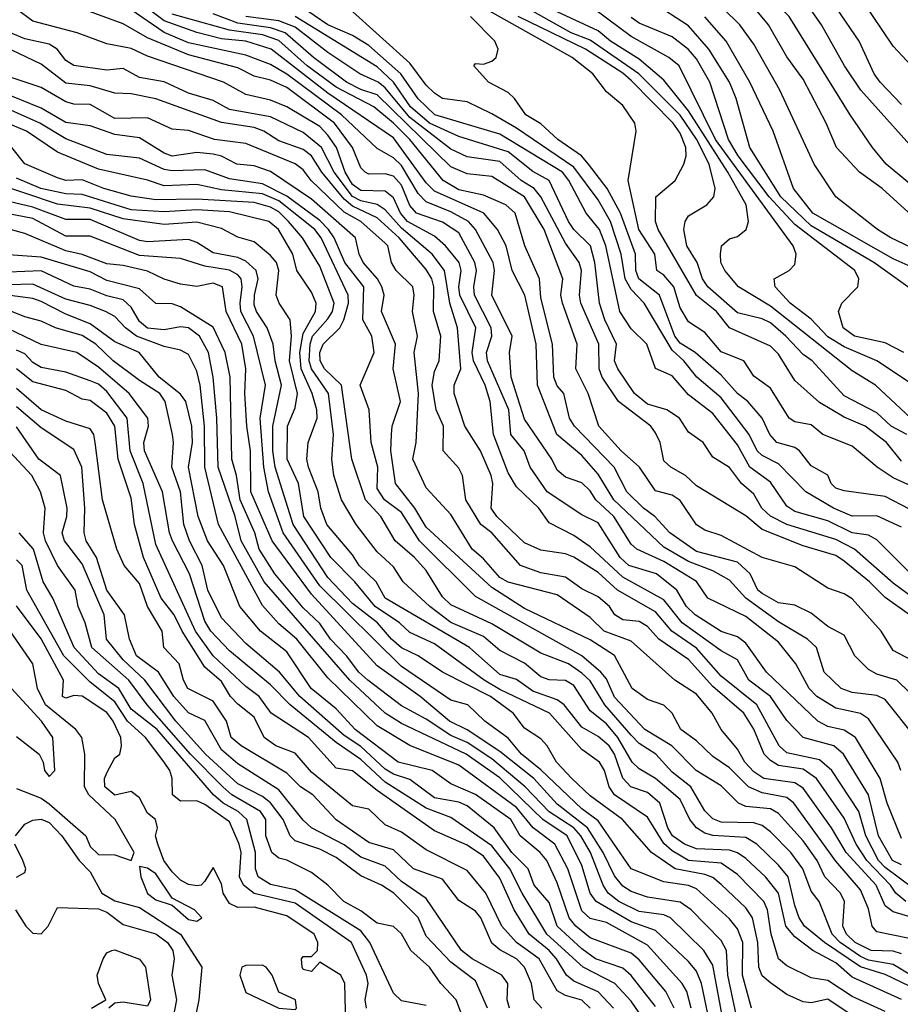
# Model space of a CAD drawing. Header units: metres. Extents: x -51132 to -49532, y -231222 to -229437.
# Tile 288 of 656: x -50648 to -50595, y -230324 to -230264. Entities that reach past the tile are written whole.
import ezdxf

# ---------------------------------------------------------------- set-up
doc = ezdxf.new("R2010")
doc.units = ezdxf.units.M
for name, color, linetype in [('CONTOUR_HALF', 8, 'Continuous'), ('CONTOUR_INDEX', 1, 'Continuous'), ('CONTOUR_INTER', 3, 'Continuous')]:
    doc.layers.add(name, color=color, linetype=linetype)

msp = doc.modelspace()

# ---------------------------------------------------------------- linework, layer by layer
at = {"layer": 'CONTOUR_HALF'}
for points, elevation in [([(-50593.004, -230272.759), (-50597.055, -230268.259), (-50598.054, -230266.759), (-50599.448, -230264.259), (-50600.512, -230262.759), (-50601.401, -230261.759), (-50602.718, -230260.759), (-50603.556, -230259.759), (-50611.923, -230253.759), (-50614.08, -230252.758), (-50615.58, -230251.88), (-50619.08, -230248.784), (-50620.58, -230247.692), (-50622.08, -230246.182), (-50624.58, -230242.839), (-50625.585, -230240.759), (-50625.62, -230238.759), (-50625.112, -230237.259), (-50625.249, -230235.259), (-50625.681, -230233.759), (-50627.159, -230230.759)], 39.5), ([(-50593.962, -230266.759), (-50595.08, -230265.565), (-50596.97, -230262.759), (-50597.693, -230261.259), (-50599.08, -230259.456), (-50601.08, -230257.805), (-50606.9, -230253.759), (-50609.58, -230251.401), (-50611.58, -230250.435), (-50613.58, -230249.147), (-50615.643, -230247.259), (-50618.144, -230245.259), (-50620.133, -230243.259), (-50620.751, -230242.259), (-50621.08, -230240.846), (-50621.707, -230239.259), (-50622.113, -230236.259), (-50623.202, -230233.759), (-50623.569, -230231.759)], 40.5), ([(-50594.58, -230315.517), (-50595.13, -230315.259), (-50595.979, -230313.759), (-50596.59, -230311.259), (-50598.122, -230308.759), (-50598.71, -230308.259), (-50600.58, -230307.756), (-50601.58, -230306.721), (-50602.576, -230305.259), (-50603.901, -230304.259), (-50604.58, -230303.003), (-50605.58, -230302.457), (-50607.957, -230300.759), (-50609.08, -230299.342), (-50611.58, -230297.971), (-50613.58, -230296.116), (-50614.58, -230295.436), (-50616.08, -230294.659), (-50616.711, -230293.759), (-50618.08, -230292.466), (-50618.58, -230291.592), (-50619.48, -230289.259), (-50619.683, -230287.259), (-50619.987, -230286.259), (-50620.701, -230284.759), (-50620.772, -230284.259), (-50620.562, -230282.759), (-50621.529, -230280.759), (-50621.584, -230280.259), (-50621.439, -230279.259), (-50621.573, -230278.759), (-50622.403, -230277.759), (-50623.08, -230277.151), (-50624.726, -230276.259), (-50625.152, -230275.759), (-50625.58, -230274.823), (-50626.08, -230274.418), (-50627.58, -230274.382), (-50628.08, -230274.007), (-50628.532, -230273.259), (-50629.054, -230271.759), (-50629.58, -230270.989), (-50630.08, -230270.479), (-50632.08, -230269.267), (-50633.08, -230268.868), (-50634.58, -230268.508), (-50635.945, -230267.759), (-50640.58, -230266.182), (-50641.58, -230265.715), (-50643.08, -230265.416), (-50644.881, -230264.759), (-50647.58, -230264.049), (-50649.58, -230262.548)], 28.5), ([(-50593.518, -230298.259), (-50596.08, -230295.682), (-50596.58, -230295.411), (-50597.58, -230295.255), (-50599.08, -230294.525), (-50601.08, -230293.969), (-50601.58, -230293.646), (-50602.58, -230292.163), (-50603.84, -230291.259), (-50604.58, -230289.886), (-50606.08, -230287.978), (-50607.58, -230286.839), (-50608.58, -230285.683), (-50609.58, -230285.226), (-50610.121, -230283.759), (-50611.08, -230282.806), (-50611.763, -230281.759), (-50612.609, -230277.759), (-50613.004, -230276.759), (-50613.828, -230275.759), (-50614.878, -230273.759), (-50615.262, -230273.259), (-50619.08, -230270.942), (-50623.053, -230269.759), (-50624.08, -230268.78), (-50625.139, -230267.259), (-50627.08, -230265.528), (-50628.08, -230264.907), (-50629.587, -230264.259), (-50632.08, -230262.541)], 32.5), ([(-50594.616, -230309.759), (-50594.798, -230309.259), (-50596.58, -230306.62), (-50597.08, -230306.291), (-50598.58, -230305.954), (-50599.75, -230305.259), (-50600.217, -230304.759), (-50601.031, -230303.259), (-50602.08, -230301.931), (-50604.08, -230300.371), (-50606.388, -230299.259), (-50607.08, -230298.235), (-50609.08, -230297.006), (-50610.736, -230296.259), (-50611.08, -230295.954), (-50612.132, -230294.259), (-50613.226, -230293.259), (-50613.58, -230292.696), (-50614.08, -230292.209), (-50615.08, -230291.857), (-50615.58, -230291.448), (-50615.916, -230290.759), (-50617.58, -230288.327), (-50618.396, -230285.759), (-50618.5, -230284.259), (-50618.338, -230283.259), (-50619.585, -230280.759), (-50619.406, -230279.259), (-50619.496, -230278.759), (-50620.566, -230276.759), (-50620.991, -230276.259), (-50622.08, -230275.666), (-50623.58, -230275.063), (-50624.08, -230274.555), (-50625.08, -230272.845), (-50625.58, -230272.374), (-50626.58, -230271.809), (-50628.753, -230269.759), (-50632.08, -230267.275), (-50633.08, -230266.694), (-50634.58, -230266.112), (-50638.08, -230265.361), (-50639.58, -230264.728), (-50641.58, -230263.356)], 29.5), ([(-50592.58, -230277.137), (-50595.763, -230274.259), (-50597.146, -230273.259), (-50598.534, -230271.759), (-50599.17, -230270.259), (-50600.58, -230267.573), (-50601.58, -230266.21), (-50602.688, -230264.259), (-50603.58, -230263.187)], 38.5), ([(-50593.322, -230305.759), (-50594.851, -230304.259), (-50596.08, -230303.897), (-50596.58, -230303.599), (-50597.415, -230302.759), (-50598.08, -230301.517), (-50599.08, -230300.977), (-50600.08, -230300.156), (-50601.08, -230299.685), (-50602.08, -230299.527), (-50603.08, -230298.968), (-50603.338, -230298.759), (-50603.816, -230297.759), (-50604.58, -230297.062), (-50607.08, -230296.41), (-50608.717, -230295.259), (-50609.629, -230294.259), (-50610.329, -230293.759), (-50611.347, -230292.759), (-50612.116, -230291.259), (-50614.537, -230288.759), (-50614.827, -230288.259), (-50615.185, -230286.759), (-50615.58, -230286.292), (-50615.8, -230285.759), (-50615.871, -230283.759), (-50616.58, -230280.923), (-50616.666, -230279.759), (-50617.555, -230277.759), (-50618.143, -230275.759), (-50618.728, -230275.259), (-50620.08, -230274.651), (-50621.58, -230274.336), (-50622.54, -230273.759), (-50624.57, -230271.259), (-50625.58, -230270.256), (-50626.775, -230269.259), (-50629.08, -230268.066), (-50630.846, -230266.759), (-50632.58, -230265.226), (-50633.58, -230264.87), (-50635.58, -230264.591), (-50639.08, -230263.618)], 30.5), ([(-50594.081, -230300.259), (-50595.58, -230299.216), (-50596.532, -230298.259), (-50598.08, -230296.987), (-50598.58, -230296.654), (-50600.58, -230296.062), (-50603.08, -230295.063), (-50604.08, -230294.229), (-50607.08, -230292.402), (-50607.756, -230291.759), (-50608.655, -230291.259), (-50609.08, -230290.867), (-50609.294, -230289.759), (-50609.58, -230289.154), (-50609.879, -230288.759), (-50611.853, -230287.259), (-50612.836, -230285.759), (-50613.023, -230285.259), (-50613.05, -230283.759), (-50614.135, -230281.259), (-50614.231, -230280.759), (-50614.103, -230279.259), (-50614.244, -230278.759), (-50615.08, -230277.59), (-50616.593, -230274.759), (-50616.99, -230274.259), (-50617.784, -230273.759), (-50619.08, -230272.603), (-50621.08, -230272.323), (-50622.08, -230271.851), (-50624.58, -230269.926), (-50626.08, -230268.107), (-50626.503, -230267.759), (-50627.627, -230267.259), (-50629.58, -230265.954), (-50631.58, -230264.415), (-50632.58, -230264.014), (-50634.598, -230263.759)], 31.5), ([(-50594.08, -230293.825), (-50595.58, -230293.055), (-50598.08, -230292.703), (-50598.58, -230292.534), (-50598.866, -230292.259), (-50599.08, -230291.745), (-50600.08, -230291.173), (-50600.809, -230290.259), (-50601.08, -230290.066), (-50602.183, -230289.759), (-50602.613, -230289.259), (-50603.075, -230288.259), (-50603.959, -230287.259), (-50604.58, -230286.761), (-50605.58, -230285.637), (-50607.168, -230284.259), (-50608.08, -230283.7), (-50608.402, -230283.259), (-50609.336, -230280.759), (-50610.609, -230279.759), (-50610.795, -230279.259), (-50610.808, -230278.259), (-50611.716, -230275.759), (-50612.543, -230274.259), (-50613.667, -230272.759), (-50614.098, -230272.259), (-50615.539, -230271.259), (-50616.58, -230270.3), (-50617.497, -230269.759), (-50618.184, -230268.759), (-50618.58, -230268.397), (-50619.772, -230267.759), (-50620.684, -230266.759), (-50620.58, -230266.633), (-50620.08, -230266.661), (-50619.58, -230266.482), (-50619.315, -230266.259), (-50619.181, -230265.759), (-50619.396, -230265.259), (-50620.886, -230263.759)], 33.5), ([(-50594.58, -230290.9), (-50595.486, -230289.759), (-50596.801, -230288.759), (-50598.08, -230288.211), (-50599.58, -230287.314), (-50601.08, -230285.977), (-50602.08, -230284.367), (-50602.58, -230283.881), (-50605.08, -230282.755), (-50605.873, -230281.759), (-50607.08, -230280.776), (-50609.431, -230276.759), (-50609.58, -230276.259), (-50609.561, -230274.759), (-50608.393, -230273.759), (-50607.864, -230272.759), (-50607.713, -230272.259), (-50607.734, -230271.759), (-50608.08, -230270.868), (-50608.516, -230270.259), (-50611.08, -230267.658), (-50611.58, -230267.219), (-50613.856, -230265.759), (-50617.97, -230263.759)], 34.5), ([(-50593.996, -230288.259), (-50596.161, -230286.259), (-50597.58, -230285.385), (-50602.58, -230281.423), (-50604.528, -230280.259), (-50605.36, -230279.259), (-50605.603, -230278.759), (-50605.631, -230278.259), (-50605.552, -230277.759), (-50605.08, -230277.316), (-50604.58, -230277.172), (-50604.063, -230276.759), (-50603.904, -230276.259), (-50604.065, -230275.259), (-50605.172, -230273.259), (-50607.58, -230269.505), (-50609.08, -230267.64), (-50610.58, -230266.365), (-50612.331, -230265.259), (-50613.08, -230264.634), (-50615.58, -230263.477)], 35.5), ([(-50594.426, -230284.259), (-50595.58, -230283.66), (-50597.452, -230283.259), (-50598.14, -230282.759), (-50598.421, -230281.759), (-50598.207, -230281.259), (-50597.231, -230280.259), (-50597.173, -230279.759), (-50597.432, -230279.259), (-50601.08, -230276.445), (-50602.661, -230274.759), (-50604.552, -230272.259), (-50605.134, -230271.259), (-50606.282, -230267.759), (-50607.08, -230266.334), (-50607.58, -230265.763), (-50608.58, -230264.999), (-50610.58, -230264.159), (-50611.08, -230263.828)], 36.5), ([(-50592.336, -230279.759), (-50595.08, -230278.542), (-50599.977, -230275.759), (-50601.169, -230274.259), (-50602.411, -230270.759), (-50603.822, -230267.759), (-50605.273, -230265.259), (-50606.58, -230263.786)], 37.5), ([(-50594.32, -230317.759), (-50594.921, -230317.259), (-50595.249, -230316.759), (-50596.685, -230315.259), (-50597.352, -230314.259), (-50598.08, -230312.679), (-50599.768, -230310.259), (-50600.58, -230309.677), (-50602.08, -230309.461), (-50602.58, -230309.148), (-50602.948, -230308.759), (-50603.58, -230307.253), (-50604.189, -230306.259), (-50606.08, -230304.63), (-50607.58, -230302.993), (-50609.384, -230301.759), (-50610.08, -230300.981), (-50610.58, -230300.672), (-50611.58, -230300.572), (-50612.074, -230300.259), (-50612.385, -230299.759), (-50613.08, -230299.166), (-50614.08, -230298.671), (-50615.08, -230297.961), (-50616.58, -230297.704), (-50617.835, -230297.259), (-50619.57, -230295.259), (-50620.256, -230294.759), (-50621.165, -230293.259), (-50621.372, -230291.759), (-50621.58, -230291.316), (-50622.536, -230290.259), (-50622.527, -230288.759), (-50622.965, -230287.759), (-50623.213, -230286.259), (-50623.08, -230285.428), (-50622.795, -230284.759), (-50622.688, -230283.259), (-50623.129, -230281.759), (-50623.111, -230280.259), (-50623.241, -230279.759), (-50623.58, -230279.201), (-50625.226, -230277.259), (-50626.58, -230276.043), (-50628.08, -230275.334), (-50628.58, -230274.902), (-50629.956, -230273.259), (-50630.58, -230272.259), (-50631.08, -230271.882), (-50632.58, -230271.336), (-50633.483, -230270.759), (-50634.08, -230270.529), (-50636.08, -230270.235), (-50640.08, -230268.775), (-50641.58, -230268.475), (-50642.58, -230268.43), (-50644.08, -230267.98), (-50645.58, -230267.824), (-50647.08, -230266.668), (-50651.58, -230264.536)], 27.5), ([(-50594.08, -230320.013), (-50596.08, -230319.601), (-50596.359, -230319.259), (-50596.58, -230318.207), (-50597.08, -230317.041), (-50598.58, -230315.293), (-50601.152, -230311.759), (-50601.58, -230311.417), (-50603.08, -230311.13), (-50603.92, -230310.759), (-50605.08, -230309.593), (-50606.08, -230308.92), (-50607.08, -230307.965), (-50608.046, -230307.259), (-50608.575, -230306.259), (-50609.08, -230305.784), (-50610.08, -230305.432), (-50611.01, -230304.759), (-50612.08, -230302.75), (-50613.58, -230301.796), (-50617.58, -230299.89), (-50619.58, -230298.609), (-50623.58, -230294.915), (-50624.274, -230293.759), (-50625.458, -230292.259), (-50625.736, -230290.259), (-50625.69, -230289.259), (-50625.652, -230288.759), (-50625.141, -230287.259), (-50625.607, -230285.259), (-50625.459, -230283.759), (-50626.3, -230281.759), (-50626.151, -230280.759), (-50626.294, -230280.259), (-50626.561, -230279.759), (-50627.423, -230278.759), (-50627.669, -230278.259), (-50627.905, -230277.259), (-50630.58, -230274.903), (-50633.08, -230273.209), (-50634.08, -230272.87), (-50635.145, -230272.759), (-50636.08, -230272.276), (-50636.58, -230272.151), (-50637.58, -230272.055), (-50639.08, -230272.272), (-50639.58, -230272.1), (-50641.08, -230271.167), (-50642.58, -230270.954), (-50644.08, -230270.432), (-50645.58, -230270.228), (-50647.08, -230269.35), (-50649.58, -230268.33)], 26.5), ([(-50594.011, -230322.259), (-50595.08, -230321.605), (-50596.58, -230321.336), (-50597.08, -230321.123), (-50598.316, -230320.259), (-50598.809, -230319.759), (-50599.591, -230317.759), (-50600.08, -230317.134), (-50600.6, -230315.759), (-50601.32, -230314.759), (-50602.58, -230313.514), (-50603.08, -230313.117), (-50603.58, -230312.954), (-50605.58, -230312.914), (-50606.08, -230312.723), (-50606.58, -230312.221), (-50607.439, -230310.759), (-50608.58, -230309.859), (-50609.562, -230308.759), (-50610.58, -230308.11), (-50611.08, -230307.604), (-50612.68, -230305.759), (-50613.58, -230304.301), (-50614.08, -230303.834), (-50614.89, -230303.259), (-50616.58, -230302.599), (-50619.58, -230300.815), (-50622.08, -230299.652), (-50622.58, -230299.16), (-50623.58, -230297.552), (-50624.3, -230296.759), (-50625.472, -230295.759), (-50626.351, -230294.259), (-50627.288, -230293.259), (-50628.125, -230290.759), (-50628.748, -230286.259), (-50629.778, -230285.259), (-50630.056, -230284.759), (-50630.066, -230284.259), (-50629.875, -230283.759), (-50628.846, -230282.759), (-50628.602, -230282.259), (-50628.322, -230281.259), (-50628.342, -230280.759), (-50629.985, -230277.259), (-50630.373, -230276.759), (-50632.58, -230275.004), (-50633.58, -230274.583), (-50636.08, -230274.328), (-50637.58, -230274.016), (-50639.58, -230274.087), (-50640.58, -230273.75), (-50643.58, -230273.077), (-50646.08, -230272.045), (-50647.963, -230270.759), (-50650.08, -230269.879)], 25.5), ([(-50597.58, -230324.719), (-50599.08, -230323.721), (-50600.08, -230323.935), (-50600.58, -230323.891), (-50601.58, -230323.432), (-50602.58, -230322.728), (-50603.08, -230322.299), (-50603.282, -230321.759), (-50603.336, -230320.259), (-50603.675, -230318.759), (-50604.08, -230318.142), (-50605.58, -230316.714), (-50606.08, -230316.291), (-50606.58, -230316.105), (-50608.391, -230315.759), (-50609.825, -230314.759), (-50611.6, -230312.759), (-50613.58, -230311.321), (-50614.698, -230310.259), (-50615.624, -230309.259), (-50616.196, -230308.259), (-50616.58, -230307.838), (-50617.58, -230307.19), (-50618.266, -230306.259), (-50619.653, -230305.259), (-50622.58, -230303.772), (-50624.064, -230302.759), (-50625.08, -230302.286), (-50625.706, -230301.759), (-50626.562, -230300.759), (-50628.08, -230299.569), (-50629.58, -230297.994), (-50631.708, -230294.759), (-50632.794, -230291.259), (-50632.95, -230290.259), (-50632.94, -230288.759), (-50632.412, -230286.259), (-50632.806, -230284.759), (-50632.913, -230283.759), (-50633.285, -230282.759), (-50633.946, -230281.759), (-50634.08, -230281.359), (-50634.066, -230280.759), (-50633.826, -230279.759), (-50633.959, -230279.259), (-50634.58, -230278.685), (-50635.08, -230278.46), (-50636.58, -230278.186), (-50637.58, -230277.541), (-50638.08, -230277.359), (-50640.58, -230277.511), (-50641.08, -230277.416), (-50644.08, -230276.147), (-50645.58, -230276.143), (-50647.58, -230275.384), (-50654.08, -230273.86)], 23.5), ([(-50594.58, -230323.739), (-50597.58, -230322.37), (-50598.58, -230321.497), (-50599.986, -230320.759), (-50601.08, -230319.922), (-50601.633, -230319.259), (-50602.087, -230317.259), (-50602.875, -230316.259), (-50604.08, -230315.136), (-50604.58, -230314.781), (-50605.08, -230314.625), (-50607.08, -230314.553), (-50607.823, -230314.259), (-50608.553, -230313.759), (-50608.837, -230313.259), (-50609.332, -230311.759), (-50610.08, -230311.116), (-50611.094, -230310.759), (-50611.58, -230310.23), (-50612.08, -230308.777), (-50612.406, -230308.259), (-50613.08, -230307.685), (-50614.08, -230307.12), (-50615.169, -230305.759), (-50615.58, -230305.445), (-50617.08, -230304.925), (-50618.08, -230304.219), (-50619.08, -230303.911), (-50620.939, -230302.259), (-50626.084, -230299.259), (-50626.625, -230298.259), (-50627.669, -230297.259), (-50628.08, -230296.601), (-50629.635, -230294.759), (-50630.01, -230293.759), (-50630.173, -230292.759), (-50630.768, -230291.259), (-50630.875, -230290.759), (-50630.792, -230289.759), (-50630.235, -230288.259), (-50630.264, -230287.759), (-50630.54, -230286.759), (-50631.203, -230285.259), (-50631.293, -230284.259), (-50631.08, -230283.09), (-50630.34, -230281.759), (-50630.304, -230281.259), (-50630.58, -230280.584), (-50631.467, -230279.259), (-50631.726, -230278.259), (-50632.603, -230276.759), (-50633.18, -230276.259), (-50635.58, -230275.674), (-50637.58, -230275.553), (-50639.58, -230275.666), (-50641.58, -230275.562), (-50644.58, -230274.621), (-50645.58, -230274.587), (-50647.091, -230274.259), (-50648.58, -230273.62)], 24.5), ([(-50604.647, -230324.759), (-50605.169, -230322.259), (-50605.251, -230320.759), (-50605.58, -230320.142), (-50607.411, -230318.259), (-50608.08, -230317.796), (-50610.08, -230317.49), (-50611.08, -230317.155), (-50611.58, -230316.827), (-50612.08, -230316.19), (-50612.776, -230314.759), (-50613.745, -230313.259), (-50615.58, -230311.821), (-50617.018, -230310.259), (-50619.08, -230308.604), (-50621.08, -230307.29), (-50622.159, -230306.759), (-50623.959, -230305.259), (-50626.58, -230303.383), (-50630.58, -230299.014), (-50632.977, -230295.759), (-50634.286, -230292.759), (-50634.299, -230290.259), (-50634.534, -230288.759), (-50634.644, -230286.759), (-50634.595, -230285.259), (-50634.832, -230283.759), (-50635.79, -230281.759), (-50636.019, -230280.259), (-50636.58, -230280.035), (-50637.58, -230280.227), (-50638.58, -230280.086), (-50639.58, -230279.79), (-50640.58, -230279.304), (-50642.08, -230278.944), (-50643.08, -230278.849), (-50644.58, -230278.281), (-50645.58, -230278.058), (-50648.08, -230277.001), (-50650.08, -230276.442)], 22.5), ([(-50606.08, -230326.079), (-50606.772, -230322.759), (-50607.08, -230322.019), (-50607.58, -230321.43), (-50609.58, -230319.53), (-50611.08, -230318.993), (-50613.206, -230317.759), (-50613.568, -230317.259), (-50614.08, -230315.553), (-50614.977, -230313.759), (-50616.469, -230312.759), (-50619.08, -230310.217), (-50621.144, -230308.759), (-50625.08, -230306.894), (-50626.079, -230306.259), (-50628.251, -230304.259), (-50633.475, -230298.259), (-50634.88, -230295.759), (-50635.243, -230294.259), (-50636.281, -230291.259), (-50636.359, -230288.259), (-50636.585, -230285.759), (-50636.86, -230284.259), (-50637.41, -230283.259), (-50638.081, -230282.759), (-50638.58, -230282.688), (-50639.58, -230282.878), (-50640.58, -230282.774), (-50641.08, -230282.377), (-50641.58, -230281.491), (-50642.08, -230281.045), (-50643.08, -230280.81), (-50644.08, -230280.386), (-50645.08, -230280.213), (-50647.08, -230279.286), (-50649.08, -230279.353)], 21.5), ([(-50608.439, -230324.259), (-50608.96, -230323.259), (-50610.58, -230321.315), (-50611.08, -230320.917), (-50613.58, -230319.978), (-50614.448, -230319.259), (-50614.857, -230318.759), (-50615.58, -230316.619), (-50616.214, -230315.259), (-50616.617, -230314.759), (-50617.855, -230313.759), (-50618.418, -230312.759), (-50620.58, -230311.221), (-50622.08, -230310.575), (-50623.221, -230309.759), (-50625.286, -230309.259), (-50627.91, -230307.259), (-50629.08, -230306.006), (-50630.592, -230304.759), (-50632.08, -230302.525), (-50633.686, -230301.259), (-50634.945, -230299.759), (-50635.944, -230297.259), (-50636.924, -230295.759), (-50637.498, -230294.259), (-50638.091, -230291.259), (-50637.837, -230289.759), (-50637.885, -230288.759), (-50638.248, -230287.259), (-50638.58, -230286.795), (-50639.884, -230285.759), (-50641.107, -230284.259), (-50642.58, -230283.599), (-50644.08, -230282.51), (-50645.58, -230281.929), (-50647.08, -230281.153), (-50647.58, -230280.964), (-50649.58, -230280.698)], 20.5), ([(-50610.094, -230325.259), (-50611.08, -230323.834), (-50612.071, -230322.759), (-50614.009, -230321.759), (-50616.21, -230319.759), (-50617.722, -230317.259), (-50618.48, -230315.759), (-50619.58, -230314.367), (-50622.08, -230312.628), (-50623.58, -230312.073), (-50626.08, -230310.48), (-50627.58, -230309.101), (-50629.08, -230308.058), (-50631.874, -230305.759), (-50633.08, -230304.537), (-50635.58, -230302.47), (-50636.716, -230301.259), (-50637.08, -230300.66), (-50638.031, -230297.759), (-50639.065, -230295.759), (-50639.248, -230295.259), (-50639.671, -230292.759), (-50640.77, -230290.259), (-50640.813, -230289.759), (-50640.534, -230288.759), (-50640.566, -230288.259), (-50641.708, -230286.759), (-50643.58, -230285.146), (-50644.908, -230284.259), (-50647.08, -230283.775), (-50650.58, -230282.102)], 19.5), ([(-50613.584, -230324.259), (-50614.08, -230323.778), (-50615.08, -230323.503), (-50615.58, -230323.209), (-50616.687, -230321.259), (-50618.061, -230320.259), (-50618.957, -230319.259), (-50619.945, -230317.259), (-50621.08, -230315.864), (-50623.58, -230314.611), (-50625.08, -230313.537), (-50626.08, -230313.078), (-50627.08, -230312.131), (-50628.08, -230311.923), (-50630.58, -230309.87), (-50631.58, -230308.703), (-50632.752, -230308.259), (-50633.471, -230307.759), (-50634.08, -230306.51), (-50635.08, -230305.725), (-50635.524, -230305.259), (-50636.08, -230304.337), (-50637.08, -230303.464), (-50638.473, -230301.259), (-50638.968, -230300.259), (-50639.751, -230299.259), (-50640.831, -230296.759), (-50641.39, -230294.759), (-50641.58, -230293.14), (-50642.38, -230290.759), (-50642.591, -230288.759), (-50643.08, -230287.952), (-50644.08, -230287.189), (-50644.58, -230287.112), (-50645.58, -230286.571), (-50647.58, -230286.042), (-50648.58, -230285.263)], 18.5), ([(-50618.493, -230324.259), (-50618.645, -230323.759), (-50618.598, -230322.759), (-50618.963, -230322.259), (-50620.768, -230321.259), (-50621.435, -230320.759), (-50623.58, -230317.585), (-50625.08, -230316.545), (-50626.08, -230315.605), (-50627.58, -230315.061), (-50628.58, -230314.295), (-50630.573, -230313.259), (-50631.08, -230312.805), (-50632.58, -230310.95), (-50635.08, -230309.35), (-50636.08, -230308.503), (-50637.08, -230306.714), (-50638.08, -230306.249), (-50638.979, -230305.259), (-50639.91, -230303.759), (-50641.255, -230302.759), (-50641.694, -230301.759), (-50641.983, -230300.259), (-50643.072, -230298.759), (-50643.71, -230296.759), (-50644.33, -230295.759), (-50644.444, -230295.259), (-50644.407, -230293.759), (-50644.593, -230291.259), (-50645.08, -230290.188), (-50647.08, -230288.863), (-50648.58, -230287.582)], 17.5), ([(-50621.182, -230325.259), (-50621.75, -230323.759), (-50622.695, -230322.759), (-50623.37, -230321.759), (-50624.525, -230320.759), (-50625.08, -230319.738), (-50625.58, -230319.294), (-50626.58, -230319.074), (-50627.58, -230318.322), (-50628.613, -230317.759), (-50629.58, -230316.763), (-50630.58, -230315.998), (-50632.08, -230315.238), (-50632.58, -230315.124), (-50633, -230314.759), (-50633.37, -230313.759), (-50633.359, -230312.759), (-50633.694, -230312.259), (-50635.446, -230311.259), (-50635.996, -230310.759), (-50637.974, -230308.759), (-50640.612, -230305.759), (-50641.731, -230304.259), (-50643.977, -230302.259), (-50644.387, -230300.759), (-50644.81, -230299.759), (-50644.999, -230298.759), (-50646.08, -230297.253), (-50646.804, -230295.759), (-50646.943, -230295.259), (-50646.829, -230293.759), (-50647.122, -230292.759), (-50647.653, -230291.759), (-50649.52, -230289.759)], 16.5), ([(-50627.226, -230324.259), (-50627.307, -230323.759), (-50627.118, -230322.759), (-50627.222, -230322.259), (-50628.135, -230320.259), (-50631.58, -230317.86), (-50634.08, -230317.266), (-50634.728, -230316.759), (-50634.971, -230316.259), (-50634.88, -230314.759), (-50634.99, -230314.259), (-50635.58, -230312.9), (-50637.08, -230311.849), (-50637.58, -230311.626), (-50638.58, -230311.644), (-50639.059, -230311.259), (-50639.088, -230310.259), (-50639.225, -230309.759), (-50639.58, -230309.259), (-50640.718, -230307.759), (-50641.805, -230306.759), (-50642.58, -230305.57), (-50644.08, -230304.371), (-50645.699, -230302.759), (-50647.947, -230298.759), (-50648.237, -230297.259), (-50648.58, -230296.904)], 15.5), ([(-50648.58, -230310.863), (-50647.08, -230311.452), (-50646.58, -230311.803), (-50644.343, -230313.759), (-50644.08, -230314.393), (-50643.58, -230314.89), (-50642.58, -230314.912), (-50641.58, -230315.264), (-50641.406, -230314.759), (-50642.564, -230312.759), (-50644.175, -230311.259), (-50644.431, -230310.759), (-50644.413, -230308.759), (-50644.6, -230307.759), (-50644.955, -230307.259), (-50646.809, -230305.759), (-50647.298, -230304.759), (-50647.585, -230303.259), (-50649.58, -230300.36)], 14.5), ([(-50641.08, -230315.628), (-50641, -230316.259), (-50640.58, -230317.272), (-50640.08, -230317.667), (-50639.08, -230317.988), (-50638.08, -230318.855), (-50637.58, -230318.969), (-50637.265, -230318.759), (-50637.721, -230318.259), (-50639.08, -230317.555), (-50640.08, -230316.073), (-50640.58, -230315.72), (-50641.08, -230315.628)], 14.5), ([(-50648.652, -230318.259), (-50648.016, -230319.259), (-50647.58, -230319.689), (-50647.08, -230319.728), (-50646.647, -230319.259), (-50646.08, -230318.133), (-50643.58, -230318.198), (-50643.08, -230318.401), (-50642.08, -230319.172), (-50640.08, -230319.735), (-50639.366, -230320.259), (-50639.052, -230320.759), (-50638.969, -230321.259), (-50639.1, -230322.259), (-50638.813, -230323.759), (-50639.215, -230325.759)], 15.5), ([(-50634.58, -230321.673), (-50634.831, -230321.759), (-50634.952, -230322.259), (-50634.58, -230323.32), (-50632.58, -230324.269), (-50631.58, -230324.342), (-50631.487, -230324.259), (-50631.558, -230323.759), (-50632.58, -230323.292), (-50632.972, -230322.259), (-50633.338, -230321.759), (-50633.58, -230321.64), (-50634.58, -230321.673)], 14.5)]:
    msp.add_lwpolyline(points, dxfattribs=dict(at, elevation=elevation))
at = {"layer": 'CONTOUR_INDEX'}
for points, elevation in [([(-50594.58, -230269.121), (-50595.886, -230267.759), (-50596.245, -230267.259), (-50597.157, -230265.259), (-50598.528, -230263.259), (-50598.947, -230262.259), (-50600.08, -230260.922), (-50601.288, -230259.759), (-50603.58, -230257.86), (-50609.08, -230253.966), (-50610.58, -230252.705), (-50613.08, -230251.415), (-50615.08, -230250.162), (-50618.08, -230247.611), (-50619.58, -230246.628), (-50620.08, -230246.133), (-50621.801, -230243.759), (-50622.58, -230242.243), (-50623.58, -230240.713), (-50623.935, -230239.259), (-50623.78, -230236.759), (-50623.842, -230235.759), (-50624.372, -230233.259), (-50626.091, -230230.259)], 40), ([(-50593.715, -230307.759), (-50595.58, -230305.44), (-50596.08, -230305.188), (-50597.58, -230305.004), (-50598.266, -230304.759), (-50599.303, -230303.759), (-50599.764, -230302.259), (-50600.314, -230301.759), (-50602.08, -230300.702), (-50604.067, -230299.259), (-50605.08, -230298.158), (-50606.08, -230297.578), (-50607.58, -230297.021), (-50609.08, -230296.128), (-50612.139, -230293.259), (-50613.08, -230291.675), (-50614.08, -230290.55), (-50615.604, -230289.259), (-50616.78, -230286.259), (-50616.874, -230283.759), (-50617.565, -230280.759), (-50618.339, -230279.259), (-50618.704, -230277.759), (-50619.238, -230276.759), (-50620.067, -230275.759), (-50623.08, -230274.414), (-50623.58, -230273.908), (-50625.58, -230271.17), (-50629.58, -230268.441), (-50633.04, -230265.759), (-50634.58, -230265.272), (-50636.08, -230265.123), (-50637.58, -230264.734), (-50639.58, -230264.025), (-50641.58, -230262.497)], 30), ([(-50594.251, -230289.259), (-50595.204, -230288.759), (-50596.08, -230287.95), (-50598.08, -230286.894), (-50600.033, -230284.759), (-50600.58, -230284.372), (-50601.628, -230283.259), (-50602.58, -230282.459), (-50603.08, -230282.206), (-50604.58, -230281.832), (-50606.402, -230280.259), (-50606.726, -230279.759), (-50607.042, -230278.759), (-50607.671, -230277.759), (-50607.857, -230276.759), (-50607.785, -230276.259), (-50607.58, -230275.914), (-50606.45, -230275.259), (-50606.036, -230274.759), (-50605.942, -230274.259), (-50606.308, -230272.759), (-50607.08, -230271.242), (-50608.08, -230269.774), (-50610.614, -230267.259), (-50613.58, -230265.21), (-50614.743, -230264.759), (-50618.08, -230262.885)], 35), ([(-50594.08, -230322.93), (-50595.58, -230322.215), (-50597.08, -230321.744), (-50599.269, -230320.259), (-50600.5, -230319.259), (-50600.819, -230318.759), (-50601.08, -230317.999), (-50601.5, -230316.259), (-50602.08, -230315.533), (-50603.41, -230314.259), (-50604.08, -230313.854), (-50606.08, -230313.726), (-50606.58, -230313.597), (-50607.084, -230313.259), (-50607.5, -230312.759), (-50608.08, -230311.534), (-50609.58, -230310.254), (-50610.58, -230309.661), (-50611.007, -230309.259), (-50611.882, -230307.759), (-50612.58, -230306.911), (-50613.58, -230306.134), (-50614.58, -230304.587), (-50615.08, -230304.282), (-50616.08, -230304.23), (-50616.58, -230304.047), (-50617.58, -230303.211), (-50619.08, -230302.447), (-50620.08, -230301.596), (-50622.08, -230300.741), (-50623.367, -230299.759), (-50624.994, -230298.259), (-50625.58, -230297.345), (-50626.58, -230296.428), (-50627.856, -230294.759), (-50628.753, -230293.259), (-50629.227, -230291.759), (-50629.334, -230290.759), (-50629.241, -230289.259), (-50629.543, -230286.759), (-50630.579, -230285.259), (-50630.729, -230284.759), (-50630.666, -230283.759), (-50630.51, -230283.259), (-50629.58, -230282.207), (-50629.307, -230281.759), (-50629.207, -230281.259), (-50630.08, -230278.994), (-50631.129, -230277.259), (-50631.98, -230276.259), (-50632.58, -230275.673), (-50633.08, -230275.396), (-50634.08, -230275.1), (-50637.58, -230274.897), (-50640.08, -230274.946), (-50641.58, -230274.716), (-50643.247, -230274.259), (-50644.58, -230273.73), (-50645.58, -230273.768), (-50646.08, -230273.61), (-50648.08, -230272.756), (-50648.861, -230271.759)], 25), ([(-50609.58, -230324.168), (-50611.08, -230322.265), (-50611.58, -230321.834), (-50613.247, -230321.259), (-50614.08, -230320.656), (-50615.58, -230319.273), (-50616.08, -230317.816), (-50616.986, -230316.759), (-50617.354, -230315.759), (-50618.348, -230314.759), (-50619.434, -230313.259), (-50621.08, -230311.921), (-50621.58, -230311.7), (-50623.08, -230311.436), (-50624.58, -230310.322), (-50625.58, -230309.987), (-50626.08, -230309.689), (-50627.58, -230308.292), (-50628.58, -230307.624), (-50631.293, -230305.259), (-50632.535, -230303.759), (-50634.58, -230302.012), (-50636.08, -230300.447), (-50636.917, -230298.759), (-50637.256, -230297.259), (-50638.035, -230295.759), (-50638.364, -230294.759), (-50638.584, -230292.759), (-50639.109, -230291.259), (-50638.994, -230289.759), (-50639.067, -230289.259), (-50639.505, -230287.259), (-50639.835, -230286.759), (-50641.08, -230285.975), (-50642.691, -230284.759), (-50643.739, -230283.759), (-50644.58, -230283.228), (-50646.204, -230282.759), (-50647.08, -230282.338), (-50648.08, -230282.082), (-50650.58, -230281.087)], 20), ([(-50628.476, -230325.259), (-50628.542, -230322.759), (-50628.781, -230322.259), (-50630.08, -230321.464), (-50630.58, -230322.032), (-50631.08, -230321.904), (-50631.156, -230321.759), (-50631.193, -230321.259), (-50631.08, -230321.12), (-50630.58, -230321.112), (-50630.214, -230320.759), (-50630.19, -230320.259), (-50630.424, -230319.759), (-50632.08, -230318.636), (-50634.08, -230318.103), (-50635.08, -230318.125), (-50635.58, -230317.878), (-50635.971, -230317.259), (-50636.08, -230316.686), (-50636.58, -230315.678), (-50637.08, -230316.527), (-50637.316, -230316.759), (-50637.58, -230316.802), (-50638.08, -230316.725), (-50638.58, -230316.461), (-50639.08, -230315.947), (-50639.593, -230315.259), (-50639.966, -230314.259), (-50640.1, -230313.759), (-50639.972, -230313.259), (-50640.093, -230312.759), (-50640.58, -230312.379), (-50641.08, -230311.424), (-50641.58, -230311.047), (-50642.58, -230311.267), (-50643.183, -230310.759), (-50643.215, -230310.259), (-50643.08, -230309.914), (-50642.58, -230308.999), (-50642.271, -230308.759), (-50642.175, -230308.259), (-50642.221, -230307.759), (-50642.677, -230306.759), (-50643.08, -230306.233), (-50644.58, -230305.224), (-50645.08, -230305.192), (-50645.58, -230305.353), (-50645.771, -230305.259), (-50645.723, -230304.259), (-50647.08, -230301.727), (-50648.58, -230299.709)], 15), ([(-50648.637, -230313.759), (-50648.08, -230313.046), (-50647.58, -230312.804), (-50647.08, -230312.732), (-50646.58, -230312.946), (-50645.825, -230313.759), (-50644.763, -230315.259), (-50644.08, -230315.94), (-50643.376, -230317.259), (-50642.58, -230317.709), (-50641.08, -230318.12), (-50638.568, -230319.759), (-50637.28, -230321.759), (-50637.455, -230323.759), (-50637.669, -230324.759)], 15), ([(-50648.58, -230316.27), (-50648.08, -230315.981), (-50648.02, -230315.759), (-50648.187, -230315.259), (-50648.689, -230314.259)], 15)]:
    msp.add_lwpolyline(points, dxfattribs=dict(at, elevation=elevation))
at = {"layer": 'CONTOUR_INTER'}
for points, elevation in [([(-50591.08, -230276.455), (-50595.505, -230272.759), (-50596.342, -230271.759), (-50597.714, -230269.759), (-50601.438, -230263.759), (-50603.58, -230261.644), (-50606.58, -230259.18), (-50608.173, -230258.259), (-50610.58, -230256.414), (-50615.58, -230253.406), (-50621.08, -230249.458), (-50621.926, -230248.759), (-50623.58, -230247.054), (-50625.58, -230243.968), (-50626.58, -230241.461), (-50626.877, -230239.259), (-50626.577, -230235.259), (-50626.659, -230234.759), (-50628.531, -230230.759)], 39), ([(-50594.58, -230313.914), (-50595.447, -230311.759), (-50595.871, -230310.259), (-50597.378, -230307.759), (-50598.08, -230307.305), (-50599.08, -230307.072), (-50599.686, -230306.759), (-50602.815, -230303.759), (-50604.08, -230301.986), (-50604.58, -230301.604), (-50605.58, -230301.275), (-50607.171, -230300.259), (-50607.698, -230299.759), (-50608.287, -230298.759), (-50609.526, -230297.759), (-50611.222, -230297.259), (-50611.748, -230296.759), (-50613.08, -230294.661), (-50614.08, -230294.168), (-50616.203, -230292.759), (-50617.23, -230291.259), (-50617.597, -230290.259), (-50618.421, -230289.259), (-50618.537, -230287.759), (-50619.835, -230284.759), (-50619.891, -230284.259), (-50619.573, -230283.259), (-50619.62, -230282.759), (-50620.634, -230280.759), (-50620.679, -230280.259), (-50620.506, -230279.259), (-50620.603, -230278.759), (-50621.58, -230276.96), (-50622.58, -230276.308), (-50624.17, -230275.759), (-50624.58, -230275.296), (-50625.08, -230274.045), (-50625.58, -230273.494), (-50626.08, -230273.359), (-50627.08, -230273.374), (-50627.311, -230273.259), (-50627.58, -230272.999), (-50628.081, -230271.759), (-50629.172, -230270.259), (-50632.08, -230268.08), (-50633.08, -230267.639), (-50634.08, -230267.389), (-50635.08, -230266.883), (-50638.08, -230266.099), (-50640.58, -230265.068), (-50642.08, -230264.199), (-50646.019, -230262.759)], 29), ([(-50594.08, -230286.093), (-50596.08, -230284.775), (-50598.08, -230283.909), (-50599.08, -230283.306), (-50600.08, -230282.217), (-50601.369, -230281.259), (-50602.278, -230280.259), (-50602.353, -230279.759), (-50601.421, -230279.259), (-50601.08, -230278.882), (-50601.006, -230278.259), (-50601.182, -230277.759), (-50605.934, -230271.259), (-50608.144, -230266.759), (-50608.783, -230266.259), (-50611.08, -230264.971), (-50614.08, -230262.729)], 36), ([(-50594.58, -230294.912), (-50596.08, -230294.235), (-50597.58, -230294.251), (-50598.718, -230293.759), (-50600.409, -230292.759), (-50602.08, -230291.045), (-50603.08, -230290.553), (-50603.39, -230290.259), (-50603.868, -230289.259), (-50605.58, -230287.032), (-50607.066, -230285.759), (-50607.865, -230284.759), (-50608.58, -230284.117), (-50610.287, -230281.259), (-50611.08, -230280.413), (-50611.448, -230279.759), (-50611.684, -230278.259), (-50612.325, -230276.259), (-50613.08, -230274.946), (-50614.58, -230272.955), (-50618.08, -230270.565), (-50619.58, -230269.703), (-50621.08, -230268.969), (-50622.58, -230268.764), (-50623.08, -230268.431), (-50623.58, -230267.954), (-50624.58, -230266.603), (-50628.276, -230263.259)], 33), ([(-50592.58, -230293.037), (-50595.08, -230291.908), (-50596.056, -230291.259), (-50597.58, -230289.978), (-50599.385, -230289.259), (-50600.08, -230288.675), (-50601.08, -230288.497), (-50601.434, -230288.259), (-50602.58, -230286.428), (-50603.58, -230285.709), (-50604.201, -230284.759), (-50605.58, -230284.215), (-50606.58, -230283.046), (-50607.58, -230282.391), (-50608.08, -230281.537), (-50608.47, -230280.259), (-50609.08, -230279.55), (-50609.5, -230279.259), (-50609.622, -230278.259), (-50610.6, -230276.759), (-50611.251, -230273.759), (-50610.765, -230270.759), (-50610.854, -230270.259), (-50611.58, -230269.189), (-50612.58, -230268.35), (-50613.407, -230267.259), (-50614.678, -230266.259), (-50619.997, -230263.259)], 34), ([(-50593.474, -230280.759), (-50596.263, -230278.759), (-50600.08, -230276.528), (-50601.933, -230274.759), (-50603.831, -230271.759), (-50604.665, -230268.759), (-50605.071, -230267.759), (-50606.333, -230265.759), (-50607.58, -230264.322), (-50609.08, -230263.353)], 37), ([(-50588.08, -230280.65), (-50595.233, -230277.259), (-50596.049, -230276.759), (-50598.579, -230274.759), (-50599.905, -230272.759), (-50601.996, -230268.259), (-50603.58, -230265.45), (-50604.443, -230264.259), (-50605.466, -230263.259)], 38), ([(-50593.58, -230303.242), (-50595.08, -230302.449), (-50595.813, -230301.259), (-50597.58, -230299.296), (-50598.08, -230298.978), (-50599.08, -230298.632), (-50601.08, -230297.342), (-50603.08, -230296.763), (-50605.58, -230295.431), (-50606.58, -230295.098), (-50607.08, -230294.785), (-50608.08, -230293.293), (-50608.58, -230292.974), (-50609.58, -230292.691), (-50610.564, -230291.259), (-50611.679, -230290.259), (-50613.052, -230288.759), (-50613.707, -230286.759), (-50614.44, -230285.259), (-50614.363, -230283.759), (-50615.265, -230281.259), (-50615.365, -230280.759), (-50615.244, -230279.759), (-50616.384, -230276.759), (-50617.577, -230274.759), (-50619.58, -230273.514), (-50621.08, -230273.363), (-50622.08, -230272.932), (-50626.58, -230268.539), (-50627.58, -230268.212), (-50628.447, -230267.759), (-50630.451, -230266.259), (-50632.183, -230264.759), (-50633.08, -230264.442), (-50635.08, -230264.163), (-50636.58, -230263.591)], 31), ([(-50591.58, -230300.92), (-50595.08, -230298.327), (-50597.437, -230296.259), (-50598.58, -230295.673), (-50601.576, -230294.759), (-50602.58, -230294.244), (-50603.102, -230293.759), (-50603.58, -230292.91), (-50604.334, -230292.259), (-50605.08, -230291.274), (-50606.08, -230290.647), (-50606.683, -230289.759), (-50607.58, -230289.115), (-50608.132, -230288.259), (-50608.899, -230287.759), (-50610.08, -230287.414), (-50610.873, -230286.759), (-50611.896, -230285.259), (-50612.08, -230284.765), (-50611.962, -230283.759), (-50612.672, -230282.259), (-50612.999, -230281.259), (-50613.295, -230278.759), (-50613.556, -230277.759), (-50614.58, -230276.759), (-50614.902, -230276.259), (-50616.074, -230273.759), (-50617.08, -230273.214), (-50618.58, -230272.009), (-50621.58, -230271.083), (-50623.385, -230270.259), (-50624.54, -230269.259), (-50625.582, -230267.759), (-50626.58, -230266.834), (-50631.58, -230263.759)], 32), ([(-50592.08, -230318.297), (-50595.58, -230315.693), (-50595.977, -230315.259), (-50596.759, -230313.759), (-50597.172, -230312.259), (-50598.833, -230309.759), (-50599.58, -230309.108), (-50601.58, -230308.693), (-50602.033, -230308.259), (-50603.407, -230305.759), (-50605.58, -230304.011), (-50607.08, -230302.301), (-50608.581, -230301.259), (-50609.58, -230300.091), (-50611.905, -230298.759), (-50613.08, -230297.68), (-50614.58, -230296.741), (-50615.08, -230296.552), (-50616.58, -230296.323), (-50617.58, -230295.873), (-50619.275, -230294.259), (-50619.623, -230293.759), (-50619.508, -230292.259), (-50619.613, -230291.759), (-50620.263, -230290.259), (-50621.216, -230288.759), (-50621.869, -230286.759), (-50621.878, -230286.259), (-50621.464, -230285.259), (-50621.663, -230282.759), (-50622.132, -230281.259), (-50622.459, -230279.259), (-50623.217, -230278.259), (-50625.08, -230276.682), (-50626.08, -230275.552), (-50626.58, -230275.22), (-50627.58, -230275.007), (-50628.08, -230274.733), (-50629.204, -230273.259), (-50629.973, -230271.759), (-50631.08, -230270.835), (-50633.08, -230269.884), (-50635.58, -230269.432), (-50636.58, -230268.888), (-50638.08, -230268.436), (-50639.58, -230267.75), (-50641.08, -230267.487), (-50642.08, -230266.93), (-50643.08, -230267.037), (-50645.08, -230266.747), (-50645.58, -230266.443), (-50646.107, -230265.759), (-50646.58, -230265.445), (-50648.08, -230265.119), (-50648.941, -230264.759)], 28), ([(-50593.58, -230318.847), (-50595.08, -230318.396), (-50595.58, -230318.016), (-50596.124, -230316.759), (-50597.956, -230314.759), (-50598.851, -230313.259), (-50600.58, -230310.847), (-50601.08, -230310.523), (-50602.979, -230310.259), (-50603.58, -230309.843), (-50604.129, -230309.259), (-50604.58, -230308.471), (-50605.589, -230307.259), (-50606.136, -230306.259), (-50607.08, -230305.115), (-50608.402, -230304.259), (-50611.08, -230301.871), (-50612.715, -230301.259), (-50613.58, -230300.437), (-50615.58, -230299.051), (-50618.58, -230298.266), (-50619.08, -230297.987), (-50620.08, -230296.844), (-50620.775, -230296.259), (-50622.08, -230294.146), (-50623.58, -230292.513), (-50624.397, -230290.759), (-50624.195, -230289.759), (-50624.058, -230286.759), (-50624.323, -230284.259), (-50624.113, -230283.259), (-50624.427, -230281.759), (-50624.313, -230280.759), (-50624.397, -230280.259), (-50625.414, -230279.259), (-50625.704, -230278.759), (-50625.929, -230277.759), (-50626.08, -230277.586), (-50627.569, -230276.259), (-50628.58, -230275.69), (-50630.604, -230273.759), (-50631.08, -230273.11), (-50631.58, -230272.749), (-50634.58, -230271.497), (-50636.507, -230271.259), (-50638.08, -230270.715), (-50639.08, -230270.626), (-50640.58, -230269.935), (-50642.58, -230269.988), (-50644.08, -230269.117), (-50645.08, -230269.101), (-50645.58, -230268.958), (-50647.08, -230268.086), (-50649.58, -230267.259)], 27), ([(-50594.58, -230320.945), (-50595.08, -230320.784), (-50596.42, -230320.759), (-50597.398, -230320.259), (-50597.939, -230319.759), (-50598.147, -230319.259), (-50598.054, -230317.759), (-50598.306, -230317.259), (-50599.256, -230316.259), (-50599.727, -230315.259), (-50600.58, -230314.05), (-50602.08, -230312.399), (-50602.58, -230312.113), (-50604.08, -230311.963), (-50604.531, -230311.759), (-50605.58, -230310.704), (-50607.107, -230309.759), (-50608.594, -230308.259), (-50610.232, -230307.259), (-50612.08, -230305.296), (-50612.58, -230304.179), (-50612.929, -230303.759), (-50614.08, -230302.762), (-50620.58, -230299.156), (-50623.981, -230295.759), (-50625.08, -230294.021), (-50626.122, -230293.259), (-50626.58, -230292.549), (-50626.534, -230291.259), (-50626.949, -230289.759), (-50627.054, -230287.759), (-50627.616, -230286.259), (-50626.764, -230284.259), (-50626.893, -230283.259), (-50627.445, -230282.259), (-50627.394, -230280.259), (-50628.55, -230278.759), (-50629.2, -230277.259), (-50629.54, -230276.759), (-50630.08, -230276.196), (-50632.08, -230274.724), (-50633.58, -230273.958), (-50635.58, -230273.667), (-50637.08, -230273.109), (-50639.08, -230273.18), (-50639.58, -230273.085), (-50641.08, -230272.394), (-50643.08, -230272.181), (-50645.58, -230271.23), (-50647.15, -230270.259), (-50650.08, -230268.961)], 26), ([(-50595.58, -230324.479), (-50597.58, -230323.558), (-50599.08, -230322.587), (-50600.08, -230322.41), (-50601.58, -230321.693), (-50602.09, -230321.259), (-50602.529, -230319.759), (-50602.746, -230318.259), (-50602.969, -230317.759), (-50604.58, -230316.104), (-50605.58, -230315.418), (-50607.58, -230315.251), (-50608.58, -230314.665), (-50609.08, -230314.216), (-50610.08, -230312.619), (-50612.081, -230311.259), (-50612.412, -230310.759), (-50612.706, -230309.759), (-50613.005, -230309.259), (-50614.08, -230308.487), (-50616.051, -230306.259), (-50619.08, -230304.822), (-50620.049, -230304.259), (-50623.08, -230302.037), (-50624.58, -230301.335), (-50625.205, -230300.759), (-50626.703, -230299.759), (-50627.933, -230298.259), (-50629.405, -230296.759), (-50631.051, -230294.259), (-50631.383, -230292.259), (-50632.075, -230290.759), (-50632.052, -230288.759), (-50631.58, -230287.631), (-50631.43, -230286.759), (-50631.932, -230284.759), (-50631.795, -230283.259), (-50631.878, -230282.259), (-50632.551, -230281.259), (-50632.74, -230280.759), (-50632.578, -230279.259), (-50632.717, -230278.759), (-50633.08, -230278.332), (-50634.08, -230277.497), (-50635.08, -230277.223), (-50636.08, -230276.686), (-50637.58, -230276.313), (-50639.58, -230276.44), (-50642.08, -230276.106), (-50644.08, -230275.451), (-50646.08, -230275.205), (-50650.08, -230273.858)], 24), ([(-50603.726, -230324.259), (-50604.287, -230322.259), (-50604.253, -230320.259), (-50604.58, -230319.437), (-50605.08, -230318.809), (-50607.08, -230316.992), (-50607.58, -230316.79), (-50609.08, -230316.568), (-50611.08, -230315.756), (-50613.08, -230312.847), (-50614.08, -230312.107), (-50616.58, -230309.715), (-50617.759, -230308.759), (-50618.58, -230307.795), (-50620.013, -230306.759), (-50621.039, -230305.759), (-50622.08, -230305.471), (-50625.08, -230303.429), (-50630.08, -230298.488), (-50632.301, -230295.259), (-50633.208, -230292.759), (-50633.497, -230291.259), (-50633.72, -230288.259), (-50633.384, -230286.259), (-50634.125, -230283.259), (-50634.884, -230281.759), (-50634.94, -230281.259), (-50634.802, -230280.259), (-50634.873, -230279.759), (-50635.08, -230279.517), (-50635.58, -230279.24), (-50637.08, -230278.984), (-50638.58, -230278.522), (-50641.08, -230278.346), (-50644.08, -230277.159), (-50645.58, -230277.167), (-50647.58, -230276.074), (-50652.58, -230275.131)], 23), ([(-50605.421, -230325.259), (-50606.08, -230321.637), (-50606.645, -230320.759), (-50608.667, -230318.759), (-50609.08, -230318.579), (-50610.58, -230318.36), (-50611.82, -230317.759), (-50612.47, -230317.259), (-50612.784, -230316.759), (-50613.555, -230314.759), (-50614.138, -230313.759), (-50614.58, -230313.269), (-50616.08, -230312.287), (-50617.533, -230310.759), (-50619.58, -230309.058), (-50621.08, -230308.051), (-50622.08, -230307.62), (-50623.58, -230306.627), (-50625.08, -230305.822), (-50627.139, -230304.259), (-50627.7, -230303.759), (-50628.437, -230302.759), (-50629.43, -230301.759), (-50630.08, -230300.79), (-50631.08, -230299.847), (-50632.824, -230297.759), (-50633.772, -230296.259), (-50634.034, -230295.259), (-50634.938, -230293.259), (-50635.152, -230291.759), (-50635.44, -230290.759), (-50635.54, -230285.759), (-50635.841, -230284.259), (-50636.58, -230282.711), (-50638.58, -230281.481), (-50639.08, -230281.294), (-50640.08, -230281.274), (-50641.08, -230280.378), (-50643.08, -230279.871), (-50644.08, -230279.343), (-50647.08, -230278.437), (-50649.08, -230278.307)], 22), ([(-50607.407, -230324.259), (-50607.677, -230323.259), (-50607.965, -230322.759), (-50610.08, -230320.433), (-50612.58, -230319.045), (-50613.58, -230318.806), (-50614.08, -230318.335), (-50614.928, -230315.759), (-50615.738, -230314.259), (-50617.063, -230313.259), (-50618.08, -230312.019), (-50621.58, -230309.433), (-50624.58, -230308.239), (-50626.58, -230307.036), (-50629.58, -230304.112), (-50631.48, -230301.759), (-50632.58, -230300.819), (-50633.58, -230299.688), (-50636.247, -230294.759), (-50637.097, -230291.259), (-50637.104, -230288.759), (-50637.382, -230286.259), (-50637.58, -230285.395), (-50638.08, -230284.389), (-50638.58, -230284.118), (-50639.58, -230283.89), (-50641.266, -230283.259), (-50641.936, -230282.759), (-50642.58, -230282.055), (-50643.159, -230281.759), (-50644.08, -230281.382), (-50645.58, -230281.013), (-50647.58, -230280.091), (-50649.08, -230280.123)], 21), ([(-50612.16, -230324.259), (-50613.08, -230323.278), (-50614.58, -230322.611), (-50615.015, -230322.259), (-50615.622, -230321.259), (-50616.076, -230320.759), (-50617.307, -230319.759), (-50618.204, -230318.259), (-50619.08, -230316.326), (-50620.08, -230314.988), (-50621.08, -230314.329), (-50623.08, -230313.456), (-50626.58, -230310.99), (-50628.08, -230309.788), (-50629.08, -230309.628), (-50630.761, -230307.759), (-50633.048, -230306.259), (-50633.765, -230305.259), (-50634.58, -230304.646), (-50636.58, -230302.759), (-50637.666, -230301.259), (-50640.08, -230295.967), (-50640.854, -230292.259), (-50641.641, -230290.259), (-50641.837, -230288.259), (-50643.08, -230286.642), (-50643.58, -230286.184), (-50644.08, -230285.988), (-50645.58, -230285.458), (-50647.08, -230285.177), (-50647.58, -230284.869), (-50648.08, -230284.347), (-50648.58, -230284.117)], 19), ([(-50616.515, -230324.259), (-50616.996, -230323.759), (-50617.157, -230322.759), (-50617.577, -230321.759), (-50618.08, -230321.249), (-50619.08, -230320.714), (-50619.58, -230320.304), (-50620.253, -230318.759), (-50620.58, -230318.341), (-50621.58, -230317.702), (-50622.58, -230316.39), (-50624.364, -230315.759), (-50625.58, -230314.615), (-50627.08, -230314.152), (-50629.08, -230312.771), (-50630.5, -230311.259), (-50631.257, -230310.759), (-50632.08, -230309.933), (-50634.879, -230308.259), (-50635.479, -230307.759), (-50635.761, -230306.759), (-50636.58, -230305.531), (-50638.124, -230304.759), (-50638.386, -230304.259), (-50638.654, -230303.259), (-50639.594, -230302.259), (-50639.699, -230301.259), (-50640.594, -230299.759), (-50641.08, -230298.359), (-50642.003, -230297.259), (-50642.453, -230296.259), (-50643.338, -230293.259), (-50643.779, -230289.759), (-50643.87, -230289.259), (-50644.08, -230288.915), (-50645.58, -230288.441), (-50647.08, -230287.765), (-50648.58, -230286.46)], 18), ([(-50619.833, -230324.259), (-50620.58, -230322.603), (-50622.08, -230321.455), (-50623.58, -230319.883), (-50624.08, -230318.742), (-50625.557, -230317.259), (-50626.309, -230316.759), (-50627.58, -230316.201), (-50629.08, -230315.08), (-50630.08, -230314.575), (-50631.58, -230314.052), (-50631.881, -230313.759), (-50632.314, -230312.759), (-50633.08, -230311.744), (-50633.58, -230311.36), (-50635.08, -230310.581), (-50637.053, -230308.759), (-50638.86, -230306.759), (-50640.754, -230304.259), (-50642.08, -230303.006), (-50643.084, -230301.759), (-50643.238, -230300.259), (-50644.58, -230297.164), (-50645.649, -230295.759), (-50645.797, -230295.259), (-50645.513, -230294.259), (-50645.5, -230293.759), (-50645.904, -230291.759), (-50647.226, -230290.759), (-50648.58, -230288.797)], 17), ([(-50623.58, -230324.107), (-50625.08, -230323.815), (-50625.58, -230323.361), (-50627.02, -230320.259), (-50627.58, -230319.551), (-50631.58, -230317.056), (-50633.08, -230316.718), (-50633.839, -230316.259), (-50633.999, -230315.759), (-50634.006, -230314.759), (-50634.531, -230312.759), (-50635.051, -230312.259), (-50635.977, -230311.759), (-50636.562, -230311.259), (-50640.006, -230307.259), (-50641.58, -230306.018), (-50642.337, -230304.759), (-50643.58, -230303.868), (-50645.066, -230302.259), (-50646.368, -230299.259), (-50646.96, -230298.259), (-50647.542, -230296.259), (-50648.424, -230295.259)], 16), ([(-50648.58, -230307.693), (-50647.21, -230308.759), (-50646.951, -230309.259), (-50646.866, -230309.759), (-50646.58, -230310.138), (-50646.245, -230309.759), (-50646.357, -230307.759), (-50647.052, -230306.759), (-50648.886, -230304.759)], 14), ([(-50644.01, -230324.259), (-50643.122, -230323.759), (-50643.588, -230322.759), (-50643.663, -230322.259), (-50643.304, -230321.259), (-50643.08, -230320.895), (-50642.761, -230320.759)], 16), ([(-50642.761, -230320.759), (-50642.58, -230320.718), (-50641.08, -230321.283), (-50640.716, -230321.759), (-50640.408, -230323.759), (-50640.58, -230324.136), (-50642.08, -230323.91), (-50642.58, -230323.954), (-50642.954, -230324.259)], 16)]:
    msp.add_lwpolyline(points, dxfattribs=dict(at, elevation=elevation))

doc.saveas('drawing.dxf')
